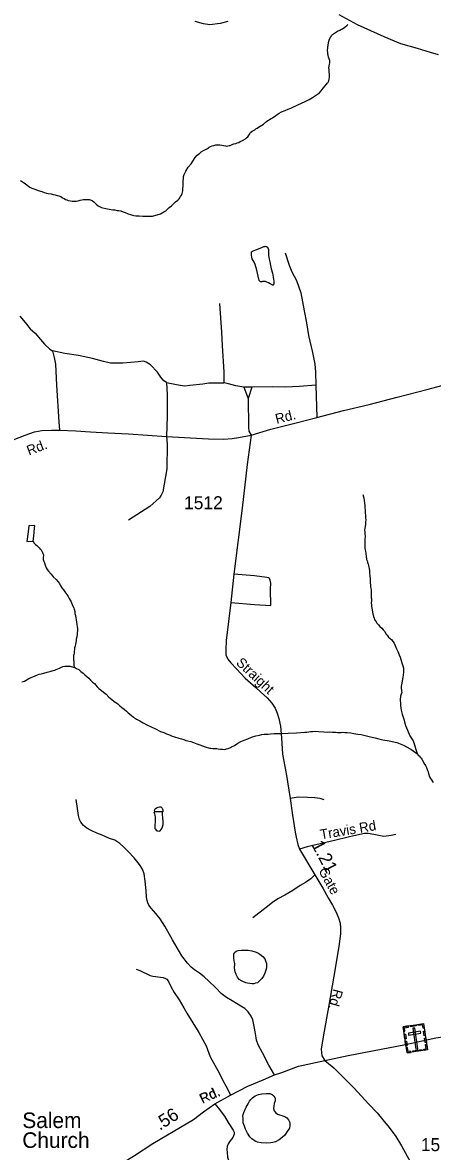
# Model space of a CAD drawing. Extents: x 2220236 to 2384410, y 720751 to 894131.
# Drawn here: x 2336092 to 2340031, y 863135 to 873998 of the extents above; entities that cross this region are included whole.
import ezdxf

# ---------------------------------------------------------------- set-up
doc = ezdxf.new("R2010")
doc.units = 0
doc.layers.add('Default', color=7, linetype='Continuous')

msp = doc.modelspace()

# ---------------------------------------------------------------- linework, layer by layer
at = {"layer": 'Default'}
for p, q in [((2338220, 870490), (2338260, 870379)), ((2338294, 870489), (2338220, 870490)), ((2338294, 870489), (2338260, 870379)), ((2338910, 870510), (2338920, 870199))]:
    msp.add_line(p, q, dxfattribs=at)
for points in [[(2340089, 873688), (2340013, 873711), (2339887, 873749), (2339728, 873793), (2339569, 873861), (2339312, 873976), (2339135, 874072)], [(2338064, 874009), (2337992, 873990), (2337892, 873977), (2337832, 873985), (2337750, 874008)], [(2337885, 872799), (2337897, 872805), (2337915, 872812), (2337929, 872816), (2337949, 872820), (2337971, 872823), (2337987, 872821), (2338007, 872818), (2338023, 872815), (2338041, 872811), (2338053, 872810), (2338065, 872811), (2338077, 872814), (2338087, 872816), (2338099, 872820), (2338113, 872829), (2338123, 872831), (2338141, 872835), (2338155, 872840), (2338169, 872844), (2338184, 872852), (2338206, 872863), (2338234, 872880), (2338245, 872888), (2338257, 872900), (2338269, 872917), (2338276, 872928), (2338282, 872941), (2338286, 872945), (2338298, 872953), (2338325, 872966), (2338335, 872974), (2338347, 872982), (2338359, 872991), (2338406, 873020), (2338441, 873049), (2338481, 873074), (2338495, 873082), (2338507, 873091), (2338524, 873101), (2338540, 873113), (2338558, 873126), (2338580, 873138), (2338615, 873153), (2338645, 873166), (2338678, 873179), (2338736, 873207), (2338807, 873238), (2338845, 873257), (2338880, 873278), (2338916, 873303), (2338935, 873316), (2338945, 873323), (2338961, 873342), (2338980, 873367), (2339003, 873393), (2339021, 873414), (2339025, 873419), (2339032, 873432), (2339036, 873438), (2339040, 873452), (2339042, 873472), (2339041, 873502), (2339040, 873518), (2339040, 873536), (2339038, 873548), (2339037, 873562), (2339042, 873598), (2339045, 873612), (2339046, 873618), (2339046, 873626), (2339044, 873632), (2339039, 873648), (2339033, 873666), (2339028, 873684), (2339027, 873693), (2339026, 873706), (2339023, 873734), (2339025, 873752), (2339026, 873768), (2339028, 873778), (2339033, 873805), (2339039, 873830), (2339052, 873856), (2339057, 873865), (2339062, 873873), (2339065, 873877), (2339071, 873883), (2339081, 873891), (2339099, 873903), (2339119, 873914), (2339141, 873924), (2339158, 873933), (2339168, 873937), (2339190, 873954), (2339211, 873973), (2339217, 873980)], [(2336135, 872433), (2336162, 872414), (2336182, 872406), (2336218, 872391), (2336242, 872382), (2336277, 872371), (2336299, 872363), (2336323, 872358), (2336339, 872354), (2336365, 872349), (2336385, 872345), (2336404, 872340), (2336424, 872335), (2336440, 872330), (2336458, 872323), (2336476, 872311), (2336490, 872304), (2336505, 872296), (2336517, 872291), (2336529, 872287), (2336551, 872283), (2336567, 872280), (2336583, 872278), (2336596, 872278), (2336607, 872279), (2336627, 872283), (2336645, 872288), (2336661, 872292), (2336673, 872295), (2336709, 872295), (2336724, 872295), (2336735, 872294), (2336741, 872292), (2336759, 872287), (2336778, 872273), (2336788, 872261), (2336798, 872251), (2336819, 872234), (2336837, 872224), (2336851, 872219), (2336863, 872215), (2336891, 872208), (2336925, 872201), (2336958, 872197), (2336980, 872195), (2337002, 872191), (2337018, 872189), (2337036, 872186), (2337058, 872178), (2337078, 872170), (2337105, 872159), (2337129, 872152), (2337147, 872146), (2337161, 872143), (2337181, 872139), (2337211, 872138), (2337247, 872135), (2337297, 872134), (2337319, 872134), (2337339, 872135), (2337417, 872159), (2337451, 872176), (2337470, 872188), (2337486, 872201), (2337501, 872217), (2337523, 872235), (2337543, 872254), (2337562, 872273), (2337584, 872290), (2337597, 872303), (2337603, 872310), (2337611, 872324), (2337619, 872338), (2337626, 872352), (2337630, 872366), (2337632, 872380), (2337633, 872402), (2337634, 872425), (2337634, 872441), (2337634, 872459), (2337635, 872476), (2337637, 872497), (2337640, 872517), (2337646, 872537), (2337661, 872569), (2337684, 872606), (2337713, 872640), (2337750, 872699), (2337771, 872722), (2337795, 872740), (2337808, 872753), (2337832, 872767), (2337844, 872773), (2337856, 872780), (2337870, 872786), (2337878, 872793), (2337885, 872799)], [(2336072, 872479), (2336100, 872458), (2336115, 872448), (2336135, 872433)], [(2338367, 871516), (2338341, 871628), (2338334, 871647), (2338326, 871669), (2338319, 871691), (2338309, 871709), (2338300, 871725), (2338296, 871742), (2338293, 871759), (2338292, 871767), (2338291, 871780), (2338291, 871787), (2338293, 871792), (2338303, 871797), (2338334, 871810), (2338392, 871833), (2338405, 871839), (2338412, 871842), (2338420, 871844), (2338425, 871845), (2338429, 871844), (2338435, 871842), (2338442, 871836), (2338451, 871823), (2338454, 871815), (2338457, 871805), (2338457, 871794), (2338457, 871783), (2338456, 871775), (2338456, 871756), (2338458, 871741), (2338463, 871721), (2338467, 871697), (2338474, 871659), (2338481, 871627), (2338494, 871587), (2338502, 871548), (2338505, 871526), (2338506, 871512), (2338506, 871506), (2338506, 871498), (2338506, 871492), (2338507, 871484), (2338505, 871478), (2338503, 871474), (2338500, 871472), (2338497, 871472), (2338495, 871472), (2338491, 871473), (2338472, 871483), (2338454, 871492), (2338440, 871501), (2338440, 871501), (2338434, 871504), (2338427, 871505), (2338420, 871506), (2338406, 871505), (2338399, 871505), (2338392, 871503), (2338390, 871503), (2338386, 871502), (2338384, 871502), (2338380, 871503), (2338376, 871505), (2338372, 871508), (2338367, 871516)], [(2338617, 871783), (2338654, 871663), (2338681, 871599), (2338724, 871516), (2338765, 871397), (2338797, 871225), (2338821, 871109), (2338840, 870988), (2338878, 870822), (2338900, 870710), (2338906, 870636), (2338910, 870510)], [(2337984, 871294), (2338003, 871019), (2338010, 870888), (2338025, 870636), (2338025, 870532)], [(2336065, 871174), (2336116, 871113), (2336166, 871052), (2336213, 871008), (2336264, 870947), (2336303, 870902), (2336353, 870856), (2336378, 870840)], [(2336378, 870840), (2336395, 870774), (2336408, 870710), (2336419, 870509), (2336441, 870155), (2336448, 870075)], [(2337474, 870534), (2337448, 870552), (2337420, 870587), (2337387, 870633), (2337322, 870705), (2337280, 870731), (2337254, 870740), (2337202, 870734), (2337055, 870719), (2336937, 870722), (2336868, 870736), (2336764, 870766), (2336629, 870795), (2336497, 870814), (2336378, 870840)], [(2338288, 870028), (2338479, 870085), (2338720, 870146), (2338920, 870199), (2339177, 870266), (2339422, 870323), (2339691, 870394), (2339990, 870469), (2340254, 870540), (2340428, 870577), (2340600, 870627), (2340869, 870688), (2340981, 870709), (2341087, 870721), (2341219, 870726), (2341374, 870738), (2341673, 870755)], [(2337474, 870534), (2337556, 870517), (2337605, 870508), (2337651, 870504), (2337698, 870508), (2337824, 870522), (2337881, 870531), (2337925, 870531), (2338025, 870532)], [(2337474, 870534), (2337480, 870415), (2337482, 870211), (2337475, 870016)], [(2338220, 870490), (2338140, 870503), (2338072, 870522), (2338025, 870532)], [(2338910, 870510), (2338754, 870497), (2338618, 870491), (2338494, 870494), (2338294, 870489)], [(2338260, 870379), (2338262, 870104), (2338267, 870065), (2338288, 870028)], [(2336000, 869982), (2336117, 870028), (2336207, 870061), (2336276, 870073), (2336370, 870076), (2336448, 870075), (2336604, 870070), (2336746, 870060), (2336910, 870050), (2337110, 870039), (2337475, 870016), (2337878, 869993), (2338027, 869989), (2338106, 869995), (2338168, 870004), (2338288, 870028)], [(2337475, 870016), (2337480, 869942), (2337479, 869703), (2337439, 869481), (2337423, 869449), (2337409, 869425), (2337316, 869342), (2337110, 869211)], [(2338288, 870028), (2338251, 869747), (2338201, 869325), (2338122, 868689), (2338094, 868416), (2338050, 868052), (2338045, 867963), (2338047, 867915), (2338066, 867871), (2338092, 867838), (2338147, 867778), (2338231, 867690), (2338333, 867599), (2338379, 867557), (2338444, 867499), (2338488, 867448), (2338519, 867402), (2338540, 867353), (2338554, 867302), (2338571, 867229), (2338580, 867114), (2338590, 866957), (2338624, 866773), (2338665, 866530), (2338686, 866372), (2338695, 866309), (2338711, 866208), (2338721, 866160), (2338736, 866090), (2338753, 866044), (2338901, 865798), (2338978, 865670), (2339029, 865576), (2339072, 865504), (2339104, 865445), (2339129, 865384), (2339144, 865333), (2339148, 865285), (2339148, 865228), (2339133, 865108), (2339083, 864822), (2339032, 864525), (2338983, 864257), (2338962, 864119), (2338968, 864054), (2338996, 864009)], [(2339362, 869458), (2339373, 869420), (2339380, 869351), (2339381, 869329), (2339384, 869308), (2339384, 869291), (2339386, 869275), (2339387, 869261), (2339387, 869247), (2339387, 869233), (2339390, 869212), (2339388, 869193), (2339387, 869170), (2339384, 869148), (2339380, 869128), (2339378, 869118), (2339381, 869096), (2339381, 869081), (2339384, 869048), (2339383, 869031), (2339383, 869019), (2339383, 868991), (2339382, 868964), (2339381, 868953), (2339383, 868940), (2339385, 868922), (2339392, 868895), (2339395, 868855), (2339397, 868843), (2339399, 868830), (2339401, 868825), (2339406, 868813), (2339408, 868801), (2339413, 868785), (2339416, 868773), (2339421, 868758), (2339423, 868746), (2339426, 868723), (2339428, 868701), (2339430, 868673), (2339432, 868644), (2339433, 868622), (2339436, 868569), (2339438, 868554), (2339441, 868536), (2339443, 868524), (2339444, 868509), (2339444, 868496), (2339444, 868479), (2339444, 868461), (2339445, 868452), (2339445, 868437), (2339444, 868414), (2339446, 868392), (2339447, 868378), (2339451, 868347), (2339456, 868324), (2339458, 868308), (2339461, 868298), (2339465, 868282), (2339472, 868266), (2339476, 868254), (2339480, 868245), (2339490, 868231), (2339497, 868219), (2339505, 868210), (2339513, 868202), (2339527, 868186), (2339544, 868170), (2339558, 868154), (2339573, 868137), (2339585, 868117), (2339596, 868102), (2339602, 868094), (2339610, 868083), (2339626, 868070), (2339641, 868057), (2339651, 868041), (2339662, 868025), (2339670, 868010), (2339678, 867989), (2339687, 867971), (2339698, 867946), (2339712, 867914), (2339721, 867890), (2339738, 867837), (2339747, 867809), (2339752, 867785), (2339754, 867769), (2339752, 867749), (2339749, 867719), (2339746, 867699), (2339733, 867626), (2339732, 867612), (2339730, 867598), (2339731, 867589), (2339733, 867580)], [(2336194, 869007), (2336199, 869057), (2336207, 869134), (2336209, 869159), (2336153, 869154), (2336144, 869097), (2336132, 869003), (2336194, 869007)], [(2336194, 869007), (2336199, 868991), (2336217, 868977), (2336229, 868965), (2336242, 868954), (2336252, 868943), (2336260, 868932), (2336266, 868927), (2336269, 868924), (2336275, 868915), (2336279, 868907), (2336286, 868889), (2336292, 868877), (2336292, 868867), (2336290, 868853), (2336290, 868845), (2336291, 868831), (2336297, 868813), (2336302, 868798), (2336308, 868778), (2336319, 868752), (2336327, 868736), (2336340, 868720), (2336365, 868689), (2336385, 868666), (2336416, 868640), (2336445, 868599), (2336453, 868583), (2336470, 868559), (2336484, 868538), (2336499, 868520), (2336517, 868496), (2336530, 868475), (2336538, 868457), (2336549, 868441), (2336559, 868424), (2336572, 868390), (2336583, 868366), (2336587, 868352), (2336594, 868330), (2336594, 868312), (2336600, 868293), (2336610, 868227), (2336618, 868163), (2336615, 868109), (2336613, 868088), (2336608, 868064), (2336606, 868047), (2336605, 868033), (2336601, 868015), (2336596, 867997), (2336592, 867980), (2336590, 867965), (2336587, 867946), (2336586, 867931), (2336584, 867918), (2336581, 867908), (2336580, 867896), (2336580, 867890), (2336581, 867876), (2336581, 867864), (2336584, 867854), (2336584, 867844), (2336584, 867834), (2336584, 867824), (2336584, 867814), (2336589, 867796), (2336592, 867791)], [(2338094, 868416), (2338321, 868398), (2338479, 868390), (2338476, 868546), (2338477, 868604), (2338470, 868632), (2338464, 868648), (2338458, 868656), (2338440, 868659), (2338322, 868674), (2338122, 868689)], [(2336086, 867653), (2336098, 867658), (2336110, 867662), (2336151, 867687), (2336212, 867712), (2336236, 867723), (2336251, 867727), (2336270, 867732), (2336296, 867739), (2336328, 867748), (2336366, 867758), (2336387, 867763), (2336401, 867767), (2336413, 867772), (2336447, 867784), (2336480, 867800), (2336499, 867804), (2336526, 867805), (2336550, 867805), (2336581, 867796), (2336592, 867791)], [(2336592, 867791), (2336595, 867791), (2336609, 867783), (2336633, 867772), (2336652, 867753), (2336674, 867736), (2336691, 867721), (2336709, 867705), (2336728, 867688), (2336746, 867670), (2336764, 867652), (2336783, 867637), (2336810, 867607), (2336826, 867590), (2336838, 867581), (2336850, 867571), (2336869, 867555), (2336894, 867534), (2336920, 867508), (2336951, 867483), (2336973, 867466), (2336988, 867454), (2337006, 867441), (2337024, 867427), (2337047, 867407), (2337067, 867390), (2337090, 867373), (2337108, 867357), (2337135, 867333), (2337159, 867314), (2337188, 867295), (2337218, 867279), (2337251, 867260), (2337285, 867241), (2337328, 867220), (2337368, 867201), (2337417, 867177), (2337451, 867165), (2337475, 867154), (2337504, 867143), (2337528, 867131), (2337552, 867124), (2337593, 867113), (2337619, 867104), (2337641, 867098), (2337661, 867091), (2337681, 867085), (2337708, 867080), (2337734, 867070), (2337766, 867059), (2337797, 867048), (2337847, 867029), (2337887, 867016), (2337901, 867015), (2337919, 867013), (2337934, 867013), (2337958, 867012), (2337973, 867008), (2337994, 867007), (2338012, 867005), (2338032, 867004), (2338052, 867008), (2338067, 867012), (2338083, 867019), (2338091, 867023), (2338101, 867029), (2338129, 867042), (2338160, 867063), (2338190, 867080), (2338222, 867094), (2338257, 867107), (2338293, 867123), (2338333, 867133), (2338368, 867142), (2338391, 867147), (2338414, 867151), (2338432, 867152), (2338452, 867152), (2338476, 867155), (2338510, 867156), (2338546, 867157), (2338586, 867158), (2338646, 867161), (2338724, 867163), (2338804, 867169), (2338824, 867171), (2338844, 867174), (2338860, 867176), (2338880, 867177), (2338912, 867178), (2338940, 867176), (2338986, 867174), (2339021, 867171), (2339046, 867172), (2339072, 867170), (2339098, 867169), (2339120, 867167)], [(2339733, 867580), (2339735, 867565), (2339736, 867550), (2339732, 867534), (2339724, 867516), (2339723, 867506), (2339721, 867492), (2339721, 867477), (2339724, 867450), (2339726, 867428), (2339729, 867402), (2339732, 867380), (2339741, 867344), (2339756, 867296), (2339773, 867235), (2339792, 867188), (2339814, 867136), (2339845, 867087), (2339862, 867039), (2339873, 867002), (2339884, 866964), (2339885, 866960)], [(2339120, 867167), (2339134, 867168), (2339153, 867168), (2339169, 867170), (2339189, 867168), (2339213, 867165), (2339247, 867162), (2339277, 867157), (2339313, 867152), (2339345, 867147), (2339385, 867138), (2339436, 867125), (2339482, 867114), (2339516, 867104), (2339553, 867095), (2339615, 867087), (2339689, 867069), (2339754, 867043), (2339782, 867029), (2339823, 867005), (2339846, 866989), (2339882, 866964), (2339885, 866960)], [(2339885, 866960), (2339894, 866948), (2339903, 866941), (2339913, 866930), (2339923, 866921), (2339930, 866909), (2339942, 866887), (2339950, 866871), (2339965, 866848), (2339973, 866830), (2339984, 866800), (2339989, 866787), (2339995, 866771), (2340004, 866740), (2340012, 866725), (2340021, 866711), (2340031, 866696), (2340039, 866684)], [(2338512, 863871), (2338459, 863965), (2338397, 864084), (2338355, 864162), (2338341, 864207), (2338329, 864270), (2338319, 864336), (2338305, 864402), (2338289, 864438), (2338261, 864477), (2338228, 864510), (2338190, 864534), (2338107, 864583), (2338051, 864618), (2338002, 864656), (2337948, 864708), (2337881, 864774), (2337837, 864816), (2337792, 864852), (2337745, 864882), (2337712, 864908), (2337676, 864946), (2337623, 865017), (2337533, 865171), (2337458, 865303), (2337415, 865374), (2337373, 865424), (2337328, 865477), (2337305, 865506), (2337297, 865527), (2337290, 865551), (2337283, 865581), (2337278, 865643), (2337269, 865736), (2337260, 865807), (2337245, 865850), (2337217, 865897), (2337163, 865962), (2337107, 866021), (2337066, 866064), (2337026, 866097), (2336977, 866129), (2336928, 866148), (2336857, 866177), (2336805, 866198), (2336751, 866223), (2336709, 866245), (2336676, 866273), (2336652, 866303), (2336638, 866330), (2336629, 866367), (2336621, 866435), (2336607, 866523)], [(2338992, 866518), (2338953, 866530), (2338900, 866539), (2338830, 866541), (2338741, 866543), (2338665, 866530)], [(2337363, 866402), (2337361, 866415), (2337362, 866423), (2337363, 866427), (2337365, 866430), (2337369, 866434), (2337377, 866439), (2337385, 866444), (2337395, 866447), (2337407, 866452), (2337411, 866452), (2337419, 866450), (2337423, 866449), (2337427, 866446), (2337433, 866438), (2337437, 866431), (2337440, 866415), (2337440, 866402)], [(2337353, 866402), (2337360, 866383), (2337364, 866371), (2337367, 866351), (2337367, 866325), (2337367, 866313), (2337366, 866297), (2337363, 866283), (2337362, 866271), (2337362, 866261), (2337364, 866243), (2337370, 866235), (2337376, 866228), (2337386, 866221), (2337393, 866219), (2337404, 866217), (2337414, 866221), (2337424, 866234), (2337432, 866248), (2337438, 866260), (2337442, 866280), (2337443, 866303), (2337439, 866352), (2337437, 866370), (2337436, 866389), (2337436, 866402), (2337424, 866404)], [(2337440, 866402), (2337363, 866402)], [(2339680, 866184), (2339634, 866174), (2339564, 866165), (2339467, 866185), (2339413, 866195), (2339377, 866195), (2339276, 866172), (2339221, 866158), (2339089, 866126), (2338828, 866067), (2338753, 866044)], [(2338901, 865798), (2338861, 865758), (2338812, 865724), (2338760, 865693), (2338688, 865647), (2338611, 865600), (2338546, 865567), (2338495, 865531), (2338434, 865482), (2338304, 865382)], [(2338996, 864009), (2339220, 864059), (2339772, 864164), (2340063, 864227), (2340237, 864255), (2340823, 864382), (2341013, 864413), (2341840, 864576), (2342176, 864639), (2342273, 864661), (2342430, 864748), (2342577, 864845), (2342660, 864930), (2342850, 865109), (2342966, 865230), (2343072, 865334)], [(2338129, 864905), (2338131, 864933), (2338131, 864945), (2338127, 864970), (2338122, 864999), (2338122, 865014), (2338122, 865035), (2338128, 865049), (2338144, 865061), (2338163, 865069), (2338197, 865072), (2338225, 865072), (2338260, 865071), (2338294, 865065), (2338328, 865055), (2338352, 865045), (2338372, 865032), (2338400, 865010), (2338419, 864988), (2338427, 864970), (2338435, 864944), (2338437, 864921), (2338435, 864901), (2338430, 864878), (2338420, 864852), (2338407, 864821), (2338393, 864800), (2338367, 864773), (2338349, 864759), (2338332, 864753), (2338315, 864749), (2338298, 864749), (2338275, 864750), (2338255, 864753), (2338237, 864758), (2338201, 864775), (2338175, 864791), (2338167, 864799), (2338159, 864811), (2338144, 864839), (2338136, 864863), (2338132, 864879), (2338129, 864905)], [(2337184, 864890), (2337220, 864875), (2337317, 864828), (2337343, 864823), (2337417, 864811), (2337443, 864810), (2337467, 864800), (2337477, 864792), (2337491, 864776), (2337520, 864715), (2337549, 864663), (2337598, 864594), (2337643, 864518), (2337671, 864467), (2337787, 864280), (2337855, 864151), (2337896, 864047), (2337983, 863884), (2338017, 863817), (2338046, 863768), (2338067, 863726), (2338090, 863678)], [(2336413, 862595), (2336683, 862786), (2336866, 862906), (2336992, 862986), (2337169, 863097), (2337345, 863211), (2337609, 863369), (2337735, 863444), (2337832, 863516), (2337941, 863594), (2338090, 863678), (2338256, 863762), (2338404, 863825), (2338512, 863871), (2338583, 863894), (2338745, 863955), (2338996, 864009)], [(2338996, 864009), (2339083, 863940), (2339175, 863848), (2339278, 863743), (2339417, 863594), (2339499, 863505), (2339556, 863440), (2339616, 863367), (2339680, 863278), (2339734, 863190), (2339789, 863089), (2339860, 862965), (2339934, 862856), (2340027, 862739), (2340228, 862484)], [(2337941, 863594), (2337972, 863556), (2338031, 863473), (2338068, 863412), (2338116, 863340), (2338125, 863320), (2338127, 863302), (2338113, 863268), (2338086, 863238), (2338068, 863208), (2338058, 863182), (2338055, 863157), (2338057, 863126), (2338062, 863080), (2338072, 863052), (2338072, 863028), (2338065, 862994), (2338057, 862974), (2337984, 862903), (2337917, 862848), (2337708, 862714), (2337581, 862626), (2337321, 862483)], [(2338211, 863492), (2338218, 863510), (2338241, 863562), (2338259, 863594), (2338273, 863618), (2338287, 863634), (2338303, 863650), (2338328, 863669), (2338360, 863682), (2338392, 863690), (2338434, 863692), (2338468, 863693), (2338492, 863684), (2338508, 863671), (2338519, 863649), (2338521, 863636), (2338521, 863621), (2338511, 863595), (2338506, 863571), (2338504, 863547), (2338510, 863527), (2338526, 863507), (2338541, 863495), (2338553, 863489), (2338583, 863480), (2338611, 863470), (2338631, 863460), (2338649, 863439), (2338661, 863413), (2338662, 863384), (2338656, 863359), (2338636, 863327), (2338613, 863292), (2338587, 863270), (2338557, 863247), (2338522, 863229), (2338498, 863221), (2338478, 863217), (2338432, 863214), (2338386, 863217), (2338349, 863225), (2338333, 863232), (2338307, 863247), (2338294, 863258), (2338275, 863276), (2338253, 863312), (2338234, 863350), (2338224, 863377), (2338213, 863410), (2338211, 863433), (2338211, 863454), (2338209, 863474), (2338211, 863492)]]:
    msp.add_lwpolyline(points, dxfattribs=at)
for points in [[(2339749, 864335), (2339946, 864365), (2339984, 864113), (2339788, 864083)], [(2339822, 864346), (2339873, 864354), (2339875, 864343), (2339824, 864335)], [(2339952, 864322), (2339941, 864321), (2339936, 864352), (2339896, 864346), (2339894, 864357), (2339946, 864365)], [(2339755, 864292), (2339767, 864294), (2339762, 864326), (2339802, 864332), (2339800, 864343), (2339749, 864335)], [(2339767, 864219), (2339760, 864262), (2339771, 864263), (2339778, 864220)], [(2339800, 864274), (2339802, 864255), (2339919, 864273), (2339916, 864292)], [(2339861, 864322), (2339843, 864320), (2339873, 864119), (2339892, 864122)], [(2339952, 864248), (2339946, 864291), (2339957, 864293), (2339963, 864250)], [(2339777, 864152), (2339770, 864195), (2339782, 864197), (2339788, 864154)], [(2339820, 864088), (2339819, 864100), (2339797, 864096), (2339791, 864136), (2339780, 864135), (2339788, 864083)], [(2339952, 864108), (2339950, 864120), (2339972, 864123), (2339965, 864163), (2339976, 864165), (2339984, 864113)], [(2339962, 864183), (2339956, 864226), (2339967, 864228), (2339973, 864185)], [(2339843, 864103), (2339927, 864116), (2339928, 864105), (2339844, 864092)]]:
    msp.add_lwpolyline(points, close=True, dxfattribs=at)

# ---------------------------------------------------------------- texts
for s, height, rotation, p in [('Rd.', 95, 14.17, (2338534, 870136)), ('Rd.', 95, 20.9324, (2336153, 869831)), ('Straight', 95, 316.7596, (2338137, 867829)), ('Travis Rd', 95, 9.6585, (2338960, 866137)), ('1.21', 125, 297.8156, (2338865, 866088)), ('Gate', 95, 298.6622, (2338933, 865837)), ('Rd.', 95, 254.4817, (2339082, 864705)), ('Rd.', 95, 27.2079, (2337822, 863591)), ('Rd.', 95, 23.0921, (2337820, 863595)), ('.56', 125, 32.6905, (2337410, 863333))]:
    msp.add_text(s, height=height, rotation=rotation, dxfattribs=at).set_placement(p)
for s, height, p in [('1512', 125, (2337644, 869315)), ('Salem', 150, (2336089, 863360)), ('Church', 150, (2336089, 863169)), ('1512', 125, (2339920, 863138))]:
    msp.add_text(s, height=height, dxfattribs=at).set_placement(p)

doc.saveas('drawing.dxf')
